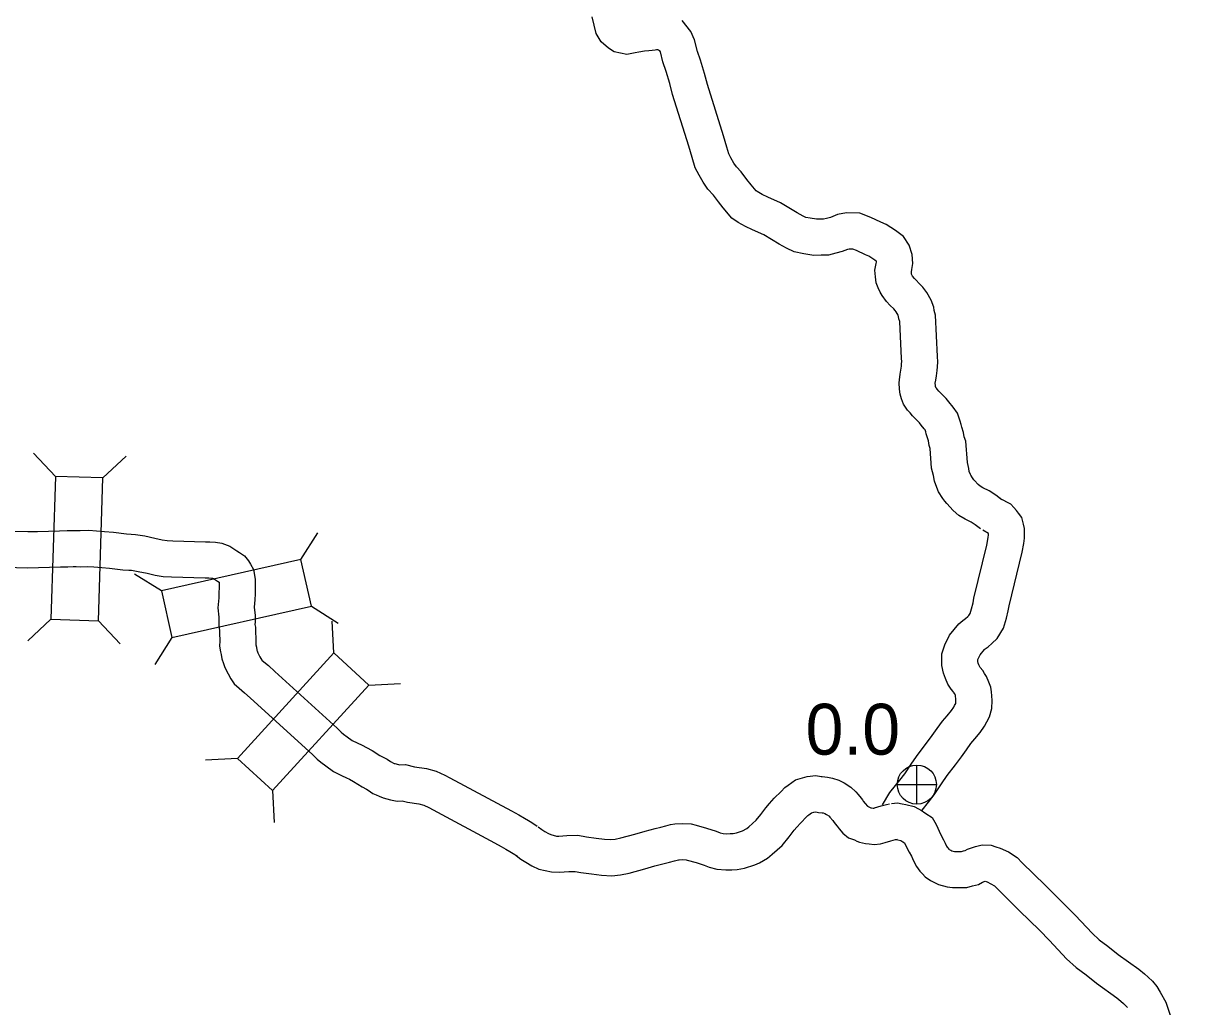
# Model space of a CAD drawing. Extents: x -939622 to -934245, y 1383184 to 1385301.
# Drawn here: x -935065.86 to -935036.92, y 1384296.57 to 1384321.09 of the extents above; entities that cross this region are included whole.
import ezdxf

# ---------------------------------------------------------------- set-up
doc = ezdxf.new("R2010")
doc.units = 0
for name, color, linetype in [('Level 11', 7, 'Continuous'), ('Level 20', 7, 'Continuous'), ('Level 25', 7, 'Continuous'), ('Level 26', 7, 'Continuous')]:
    doc.layers.add(name, color=color, linetype=linetype)

msp = doc.modelspace()

# ---------------------------------------------------------------- linework, layer by layer
at = {"layer": 'Level 11'}
for points in [[(-935050.02, 1384320.428), (-935050.263, 1384320.403), (-935050.364, 1384320.389), (-935050.509, 1384320.368), (-935050.6, 1384320.349), (-935050.811, 1384320.305), (-935051.127, 1384320.372), (-935051.268, 1384320.468), (-935051.451, 1384320.626), (-935051.576, 1384320.83), (-935051.675, 1384321.25)], [(-935041.455, 1384309.211), (-935041.61, 1384309.325), (-935041.776, 1384309.433), (-935041.936, 1384309.511), (-935042.002, 1384309.552), (-935042.052, 1384309.593), (-935042.139, 1384309.689), (-935042.153, 1384309.707), (-935042.187, 1384309.757), (-935042.233, 1384309.824), (-935042.239, 1384309.839), (-935042.269, 1384309.915), (-935042.282, 1384309.993), (-935042.315, 1384310.137), (-935042.354, 1384310.667), (-935042.394, 1384310.782), (-935042.412, 1384310.888), (-935042.453, 1384311.017), (-935042.472, 1384311.082), (-935042.494, 1384311.17), (-935042.567, 1384311.365), (-935042.669, 1384311.519), (-935042.776, 1384311.648), (-935042.846, 1384311.731), (-935042.946, 1384311.835), (-935043.028, 1384311.92), (-935043.073, 1384311.97), (-935043.091, 1384311.989), (-935043.103, 1384312.008), (-935043.107, 1384312.019), (-935043.11, 1384312.028), (-935043.114, 1384312.06), (-935043.118, 1384312.114), (-935043.105, 1384312.193), (-935043.087, 1384312.301), (-935043.067, 1384312.435), (-935043.059, 1384312.525), (-935043.051, 1384312.649), (-935043.059, 1384312.784), (-935043.11, 1384313.812), (-935043.144, 1384313.925), (-935043.158, 1384314.01), (-935043.224, 1384314.184), (-935043.327, 1384314.374), (-935043.426, 1384314.509), (-935043.517, 1384314.603), (-935043.598, 1384314.681), (-935043.638, 1384314.725), (-935043.683, 1384314.784), (-935043.69, 1384314.797), (-935043.709, 1384314.836), (-935043.711, 1384314.852), (-935043.714, 1384314.892), (-935043.704, 1384314.946), (-935043.679, 1384315.099), (-935043.698, 1384315.325), (-935043.772, 1384315.556), (-935043.91, 1384315.769), (-935044.108, 1384315.921), (-935044.345, 1384316.069), (-935044.477, 1384316.132), (-935044.728, 1384316.249), (-935044.998, 1384316.352), (-935045.328, 1384316.36), (-935045.553, 1384316.322), (-935045.73, 1384316.249), (-935045.829, 1384316.223), (-935045.902, 1384316.203), (-935045.969, 1384316.203), (-935046.081, 1384316.201), (-935046.233, 1384316.226), (-935046.349, 1384316.25), (-935046.411, 1384316.28), (-935046.56, 1384316.362), (-935046.975, 1384316.612), (-935047.295, 1384316.755), (-935047.433, 1384316.822), (-935047.56, 1384316.893), (-935047.586, 1384316.911), (-935047.71, 1384317.059), (-935047.815, 1384317.191), (-935047.96, 1384317.383), (-935048.075, 1384317.507), (-935048.138, 1384317.602), (-935048.214, 1384317.735), (-935048.266, 1384317.832), (-935048.316, 1384317.997), (-935048.398, 1384318.285), (-935048.8, 1384319.562), (-935048.869, 1384319.833), (-935048.975, 1384320.171), (-935049.048, 1384320.38), (-935049.117, 1384320.675), (-935049.214, 1384320.88), (-935049.43, 1384321.154)], [(-935041.989, 1384308.486), (-935042.124, 1384308.585), (-935042.222, 1384308.649), (-935042.373, 1384308.723), (-935042.528, 1384308.819), (-935042.675, 1384308.94), (-935042.832, 1384309.113), (-935042.88, 1384309.177), (-935042.928, 1384309.245), (-935043.039, 1384309.407), (-935043.08, 1384309.518), (-935043.141, 1384309.673), (-935043.165, 1384309.816), (-935043.208, 1384310.001), (-935043.243, 1384310.484), (-935043.269, 1384310.559), (-935043.289, 1384310.675), (-935043.314, 1384310.753), (-935043.342, 1384310.85), (-935043.355, 1384310.905), (-935043.374, 1384310.954), (-935043.392, 1384310.982), (-935043.466, 1384311.069), (-935043.514, 1384311.127), (-935043.594, 1384311.21), (-935043.686, 1384311.306), (-935043.747, 1384311.373), (-935043.811, 1384311.447), (-935043.906, 1384311.593), (-935043.961, 1384311.73), (-935043.992, 1384311.84), (-935044.011, 1384311.97), (-935044.02, 1384312.125), (-935044.014, 1384312.203), (-935043.994, 1384312.337), (-935043.976, 1384312.44), (-935043.961, 1384312.542), (-935043.956, 1384312.597), (-935043.952, 1384312.653), (-935043.957, 1384312.734), (-935044.003, 1384313.657), (-935044.023, 1384313.722), (-935044.032, 1384313.776), (-935044.044, 1384313.809), (-935044.089, 1384313.891), (-935044.114, 1384313.926), (-935044.154, 1384313.966), (-935044.241, 1384314.051), (-935044.331, 1384314.148), (-935044.444, 1384314.3), (-935044.488, 1384314.381), (-935044.542, 1384314.489), (-935044.592, 1384314.616), (-935044.607, 1384314.767), (-935044.622, 1384314.937), (-935044.591, 1384315.101), (-935044.585, 1384315.134), (-935044.586, 1384315.149), (-935044.589, 1384315.155), (-935044.623, 1384315.181), (-935044.778, 1384315.279), (-935044.86, 1384315.318), (-935045.079, 1384315.42), (-935045.174, 1384315.456), (-935045.264, 1384315.458), (-935045.303, 1384315.452), (-935045.44, 1384315.395), (-935045.597, 1384315.353), (-935045.781, 1384315.304), (-935045.96, 1384315.303), (-935046.149, 1384315.3), (-935046.395, 1384315.341), (-935046.636, 1384315.39), (-935046.823, 1384315.479), (-935047.011, 1384315.584), (-935047.392, 1384315.813), (-935047.676, 1384315.94), (-935047.85, 1384316.025), (-935048.029, 1384316.124), (-935048.193, 1384316.233), (-935048.406, 1384316.489), (-935048.526, 1384316.639), (-935048.651, 1384316.805), (-935048.785, 1384316.949), (-935048.905, 1384317.13), (-935049.001, 1384317.298), (-935049.102, 1384317.485), (-935049.18, 1384317.744), (-935049.26, 1384318.027), (-935049.666, 1384319.316), (-935049.735, 1384319.587), (-935049.829, 1384319.886), (-935049.914, 1384320.129), (-935049.972, 1384320.377), (-935049.982, 1384320.399), (-935050.038, 1384320.426), (-935050.069, 1384320.426)], [(-935043.448, 1384301.475), (-935043.291, 1384301.669), (-935043.148, 1384301.859), (-935042.964, 1384302.13), (-935042.82, 1384302.336), (-935042.615, 1384302.602), (-935042.467, 1384302.806), (-935042.343, 1384302.98), (-935042.228, 1384303.137), (-935042.13, 1384303.252), (-935042, 1384303.412), (-935041.887, 1384303.567), (-935041.833, 1384303.677), (-935041.77, 1384303.799), (-935041.71, 1384304.004), (-935041.701, 1384304.206), (-935041.706, 1384304.324), (-935041.717, 1384304.425), (-935041.734, 1384304.537), (-935041.779, 1384304.666), (-935041.84, 1384304.802), (-935041.891, 1384304.88), (-935041.933, 1384304.954), (-935041.995, 1384305.027), (-935042.009, 1384305.048), (-935042.029, 1384305.092), (-935042.045, 1384305.137), (-935042.054, 1384305.178), (-935042.053, 1384305.225), (-935042.041, 1384305.263), (-935042.002, 1384305.345), (-935041.894, 1384305.476), (-935041.872, 1384305.494), (-935041.803, 1384305.548), (-935041.711, 1384305.623), (-935041.579, 1384305.75), (-935041.418, 1384306.006), (-935041.345, 1384306.258), (-935041.298, 1384306.444), (-935041.274, 1384306.569), (-935040.949, 1384307.902), (-935040.914, 1384308.119), (-935040.89, 1384308.251), (-935040.89, 1384308.383), (-935040.89, 1384308.496), (-935040.918, 1384308.598), (-935040.963, 1384308.767), (-935041.043, 1384308.878), (-935041.09, 1384308.941), (-935041.157, 1384309.018), (-935041.238, 1384309.098), (-935041.508, 1384309.244)], [(-935066.243, 1384308.426), (-935065.741, 1384308.415), (-935065.501, 1384308.419), (-935065.23, 1384308.431), (-935064.951, 1384308.438), (-935064.762, 1384308.442), (-935064.623, 1384308.445), (-935064.523, 1384308.445), (-935064.44, 1384308.443), (-935064.224, 1384308.449), (-935064.03, 1384308.433), (-935063.832, 1384308.422), (-935063.609, 1384308.403), (-935063.286, 1384308.362), (-935063.168, 1384308.354), (-935063.057, 1384308.347), (-935062.823, 1384308.309), (-935062.574, 1384308.255), (-935062.389, 1384308.213), (-935062.272, 1384308.193), (-935062.126, 1384308.186), (-935061.309, 1384308.161), (-935061.208, 1384308.161), (-935061.062, 1384308.153), (-935060.904, 1384308.127), (-935060.704, 1384308.052), (-935060.532, 1384307.938), (-935060.464, 1384307.896), (-935060.34, 1384307.809), (-935060.242, 1384307.686), (-935060.187, 1384307.603), (-935060.119, 1384307.469), (-935060.072, 1384307.228), (-935060.071, 1384307.11), (-935060.071, 1384307), (-935060.077, 1384306.861), (-935060.083, 1384306.714), (-935060.098, 1384306.532), (-935060.075, 1384306.327), (-935060.078, 1384306.156), (-935060.08, 1384306.104), (-935060.07, 1384306.031), (-935060.063, 1384305.882), (-935060.056, 1384305.788), (-935060.055, 1384305.664), (-935060.059, 1384305.607), (-935060.058, 1384305.598), (-935060.042, 1384305.535), (-935060.031, 1384305.464), (-935060.023, 1384305.441), (-935060.005, 1384305.397), (-935059.954, 1384305.292), (-935059.908, 1384305.213), (-935059.899, 1384305.206), (-935059.745, 1384305.08), (-935059.585, 1384304.93), (-935058.032, 1384303.514), (-935057.927, 1384303.418), (-935057.872, 1384303.37), (-935057.779, 1384303.3), (-935057.656, 1384303.21), (-935057.531, 1384303.148), (-935057.408, 1384303.09), (-935057.297, 1384303.036), (-935057.159, 1384302.956), (-935056.966, 1384302.836), (-935056.899, 1384302.802), (-935056.783, 1384302.747), (-935056.698, 1384302.682), (-935056.605, 1384302.637), (-935056.595, 1384302.633), (-935056.503, 1384302.611), (-935056.466, 1384302.603), (-935056.322, 1384302.61), (-935056.1, 1384302.555), (-935055.806, 1384302.513), (-935055.558, 1384302.444), (-935055.346, 1384302.344), (-935055.218, 1384302.279), (-935053.684, 1384301.453), (-935053.502, 1384301.355), (-935053.362, 1384301.275), (-935053.263, 1384301.212), (-935053.177, 1384301.163), (-935053.045, 1384301.078)], [(-935044.437, 1384301.609), (-935044.25, 1384301.914), (-935044, 1384302.223), (-935043.88, 1384302.382), (-935043.705, 1384302.641), (-935043.545, 1384302.869), (-935043.337, 1384303.14), (-935043.198, 1384303.332), (-935043.071, 1384303.508), (-935042.935, 1384303.694), (-935042.823, 1384303.826), (-935042.714, 1384303.961), (-935042.659, 1384304.036), (-935042.636, 1384304.082), (-935042.609, 1384304.134), (-935042.604, 1384304.152), (-935042.602, 1384304.208), (-935042.603, 1384304.253), (-935042.61, 1384304.308), (-935042.612, 1384304.322), (-935042.615, 1384304.332), (-935042.632, 1384304.369), (-935042.66, 1384304.412), (-935042.673, 1384304.434), (-935042.718, 1384304.487), (-935042.801, 1384304.616), (-935042.866, 1384304.758), (-935042.91, 1384304.887), (-935042.956, 1384305.081), (-935042.951, 1384305.37), (-935042.88, 1384305.597), (-935042.765, 1384305.834), (-935042.531, 1384306.119), (-935042.433, 1384306.198), (-935042.364, 1384306.252), (-935042.307, 1384306.298), (-935042.283, 1384306.321), (-935042.247, 1384306.379), (-935042.213, 1384306.493), (-935042.177, 1384306.638), (-935042.154, 1384306.76), (-935041.832, 1384308.08), (-935041.801, 1384308.271), (-935041.79, 1384308.332), (-935041.79, 1384308.373), (-935041.936, 1384308.452)], [(-935066.304, 1384307.527), (-935065.744, 1384307.515), (-935065.474, 1384307.519), (-935065.198, 1384307.532), (-935064.931, 1384307.538), (-935064.742, 1384307.542), (-935064.611, 1384307.545), (-935064.536, 1384307.545), (-935064.44, 1384307.542), (-935064.248, 1384307.548), (-935064.094, 1384307.535), (-935063.896, 1384307.524), (-935063.704, 1384307.507), (-935063.372, 1384307.466), (-935063.227, 1384307.456), (-935063.158, 1384307.452), (-935062.99, 1384307.424), (-935062.77, 1384307.377), (-935062.565, 1384307.33), (-935062.37, 1384307.297), (-935062.161, 1384307.286), (-935061.322, 1384307.261), (-935061.231, 1384307.261), (-935061.16, 1384307.257), (-935061.138, 1384307.254), (-935061.116, 1384307.246), (-935061.017, 1384307.18), (-935060.974, 1384307.153), (-935060.971, 1384307.139), (-935060.971, 1384307.107), (-935060.971, 1384307.018), (-935060.976, 1384306.899), (-935060.982, 1384306.769), (-935061.002, 1384306.518), (-935060.976, 1384306.285), (-935060.978, 1384306.179), (-935060.982, 1384306.057), (-935060.967, 1384305.949), (-935060.961, 1384305.828), (-935060.956, 1384305.753), (-935060.956, 1384305.691), (-935060.964, 1384305.562), (-935060.941, 1384305.42), (-935060.925, 1384305.357), (-935060.906, 1384305.241), (-935060.866, 1384305.127), (-935060.829, 1384305.033), (-935060.748, 1384304.868), (-935060.68, 1384304.749), (-935060.6, 1384304.621), (-935060.477, 1384304.515), (-935060.337, 1384304.401), (-935060.196, 1384304.269), (-935058.639, 1384302.849), (-935058.527, 1384302.747), (-935058.438, 1384302.669), (-935058.314, 1384302.576), (-935058.125, 1384302.438), (-935057.925, 1384302.339), (-935057.796, 1384302.278), (-935057.721, 1384302.242), (-935057.623, 1384302.184), (-935057.408, 1384302.052), (-935057.3, 1384301.996), (-935057.254, 1384301.974), (-935057.142, 1384301.89), (-935057.055, 1384301.855), (-935056.982, 1384301.82), (-935056.883, 1384301.776), (-935056.699, 1384301.733), (-935056.538, 1384301.699), (-935056.411, 1384301.705), (-935056.273, 1384301.671), (-935055.991, 1384301.63), (-935055.872, 1384301.597), (-935055.742, 1384301.536), (-935055.636, 1384301.482), (-935054.111, 1384300.661), (-935053.938, 1384300.568), (-935053.826, 1384300.503), (-935053.726, 1384300.441), (-935053.644, 1384300.394), (-935053.535, 1384300.323)], [(-935053.017, 1384301.058), (-935052.929, 1384300.991), (-935052.85, 1384300.94), (-935052.76, 1384300.887), (-935052.704, 1384300.862), (-935052.561, 1384300.828), (-935052.506, 1384300.825), (-935052.304, 1384300.843), (-935052.032, 1384300.847), (-935051.812, 1384300.812), (-935051.57, 1384300.775), (-935051.363, 1384300.751), (-935051.204, 1384300.742), (-935051.102, 1384300.751), (-935050.959, 1384300.78), (-935050.606, 1384300.875), (-935050.351, 1384300.951), (-935050.099, 1384301.018), (-935049.957, 1384301.053), (-935049.833, 1384301.082), (-935049.717, 1384301.112), (-935049.612, 1384301.133), (-935049.41, 1384301.142), (-935049.2, 1384301.13), (-935049.077, 1384301.1), (-935048.819, 1384301.027), (-935048.584, 1384300.95), (-935048.479, 1384300.911), (-935048.41, 1384300.892), (-935048.321, 1384300.886), (-935048.229, 1384300.888), (-935048.159, 1384300.893), (-935048.077, 1384300.905), (-935047.945, 1384300.947), (-935047.921, 1384300.958), (-935047.815, 1384301.019), (-935047.77, 1384301.055), (-935047.583, 1384301.223), (-935047.464, 1384301.365), (-935047.342, 1384301.527), (-935047.254, 1384301.636), (-935047.131, 1384301.77), (-935046.963, 1384301.942), (-935046.865, 1384302.041), (-935046.787, 1384302.092), (-935046.6, 1384302.232), (-935046.314, 1384302.308), (-935046.096, 1384302.334), (-935045.961, 1384302.316), (-935045.937, 1384302.313), (-935045.808, 1384302.299), (-935045.678, 1384302.274), (-935045.523, 1384302.219), (-935045.39, 1384302.155), (-935045.224, 1384302.047), (-935045.096, 1384301.931), (-935045.043, 1384301.861), (-935044.969, 1384301.774), (-935044.936, 1384301.729), (-935044.913, 1384301.699), (-935044.862, 1384301.642), (-935044.811, 1384301.571), (-935044.727, 1384301.535), (-935044.704, 1384301.53), (-935044.666, 1384301.525), (-935044.642, 1384301.523), (-935044.63, 1384301.527), (-935044.471, 1384301.578), (-935044.401, 1384301.595), (-935044.332, 1384301.615), (-935044.26, 1384301.63)], [(-935044.212, 1384301.638), (-935044.06, 1384301.654), (-935043.942, 1384301.633), (-935043.849, 1384301.615), (-935043.644, 1384301.561), (-935043.537, 1384301.502), (-935043.464, 1384301.461), (-935043.415, 1384301.43), (-935043.35, 1384301.393), (-935043.196, 1384301.288), (-935043.095, 1384301.117), (-935043.058, 1384301.02), (-935043.025, 1384300.946), (-935042.976, 1384300.855), (-935042.91, 1384300.731), (-935042.872, 1384300.652), (-935042.835, 1384300.573), (-935042.823, 1384300.551), (-935042.808, 1384300.531), (-935042.778, 1384300.498), (-935042.776, 1384300.497), (-935042.775, 1384300.496), (-935042.728, 1384300.473), (-935042.703, 1384300.459), (-935042.64, 1384300.442), (-935042.638, 1384300.442), (-935042.464, 1384300.444), (-935042.414, 1384300.458), (-935042.375, 1384300.467), (-935042.312, 1384300.503), (-935042.119, 1384300.57), (-935041.949, 1384300.61), (-935041.727, 1384300.603), (-935041.61, 1384300.56), (-935041.5, 1384300.525), (-935041.296, 1384300.432), (-935041.076, 1384300.289), (-935040.949, 1384300.164), (-935040.382, 1384299.604), (-935039.886, 1384299.115), (-935039.624, 1384298.848), (-935039.209, 1384298.408), (-935039.032, 1384298.242), (-935038.813, 1384298.082), (-935038.555, 1384297.879), (-935038.043, 1384297.507), (-935037.899, 1384297.389), (-935037.814, 1384297.311), (-935037.704, 1384297.208), (-935037.593, 1384297.078), (-935037.509, 1384296.935), (-935037.371, 1384296.684), (-935036.922, 1384295.345)], [(-935053.563, 1384300.343), (-935053.447, 1384300.254), (-935053.322, 1384300.173), (-935053.177, 1384300.088), (-935052.998, 1384300.006), (-935052.685, 1384299.933), (-935052.488, 1384299.924), (-935052.258, 1384299.943), (-935052.098, 1384299.946), (-935051.952, 1384299.922), (-935051.69, 1384299.882), (-935051.44, 1384299.853), (-935051.185, 1384299.839), (-935050.969, 1384299.86), (-935050.752, 1384299.904), (-935050.361, 1384300.009), (-935050.107, 1384300.085), (-935049.878, 1384300.146), (-935049.745, 1384300.178), (-935049.617, 1384300.209), (-935049.517, 1384300.234), (-935049.502, 1384300.237), (-935049.416, 1384300.241), (-935049.332, 1384300.236), (-935049.305, 1384300.229), (-935049.082, 1384300.166), (-935048.879, 1384300.099), (-935048.755, 1384300.054), (-935048.566, 1384300.001), (-935048.343, 1384299.985), (-935048.189, 1384299.989), (-935048.061, 1384299.997), (-935047.872, 1384300.027), (-935047.615, 1384300.107), (-935047.501, 1384300.161), (-935047.302, 1384300.276), (-935047.184, 1384300.372), (-935046.935, 1384300.596), (-935046.76, 1384300.804), (-935046.632, 1384300.973), (-935046.57, 1384301.05), (-935046.477, 1384301.152), (-935046.322, 1384301.311), (-935046.294, 1384301.339), (-935046.271, 1384301.354), (-935046.2, 1384301.407), (-935046.144, 1384301.422), (-935046.104, 1384301.427), (-935046.065, 1384301.421), (-935046.029, 1384301.418), (-935045.942, 1384301.408), (-935045.916, 1384301.404), (-935045.872, 1384301.388), (-935045.831, 1384301.368), (-935045.775, 1384301.332), (-935045.764, 1384301.322), (-935045.745, 1384301.296), (-935045.675, 1384301.215), (-935045.659, 1384301.193), (-935045.61, 1384301.128), (-935045.565, 1384301.077), (-935045.513, 1384301.005), (-935045.421, 1384300.898), (-935045.279, 1384300.782), (-935045.133, 1384300.73), (-935045.07, 1384300.703), (-935045.004, 1384300.674), (-935044.857, 1384300.643), (-935044.763, 1384300.63), (-935044.644, 1384300.621), (-935044.481, 1384300.633), (-935044.367, 1384300.666), (-935044.227, 1384300.711), (-935044.171, 1384300.725), (-935044.113, 1384300.741), (-935044.072, 1384300.75)], [(-935044.12, 1384300.743), (-935044.093, 1384300.745), (-935044.05, 1384300.737), (-935043.98, 1384300.719), (-935043.978, 1384300.718), (-935043.925, 1384300.687), (-935043.884, 1384300.662), (-935043.833, 1384300.548), (-935043.769, 1384300.429), (-935043.714, 1384300.325), (-935043.685, 1384300.266), (-935043.637, 1384300.164), (-935043.583, 1384300.066), (-935043.502, 1384299.954), (-935043.436, 1384299.885), (-935043.371, 1384299.814), (-935043.234, 1384299.719), (-935043.137, 1384299.671), (-935043.036, 1384299.618), (-935042.822, 1384299.558), (-935042.692, 1384299.541), (-935042.332, 1384299.546), (-935042.19, 1384299.586), (-935042.043, 1384299.62), (-935041.938, 1384299.68), (-935041.878, 1384299.701), (-935041.826, 1384299.684), (-935041.73, 1384299.64), (-935041.644, 1384299.585), (-935041.583, 1384299.525), (-935041.014, 1384298.963), (-935040.523, 1384298.479), (-935040.273, 1384298.225), (-935039.845, 1384297.771), (-935039.607, 1384297.547), (-935039.357, 1384297.365), (-935039.098, 1384297.161), (-935038.594, 1384296.795), (-935038.491, 1384296.71), (-935038.425, 1384296.65), (-935038.355, 1384296.584), (-935038.328, 1384296.553)]]:
    msp.add_lwpolyline(points, dxfattribs=at)
at = {"layer": 'Level 20'}
for p, q in [((-935065.056, 1384309.794), (-935065.598, 1384310.372)), ((-935063.868, 1384309.757), (-935063.291, 1384310.3)), ((-935058.934, 1384307.717), (-935058.51, 1384308.387)), ((-935062.411, 1384306.936), (-935063.08, 1384307.359)), ((-935058.673, 1384306.558), (-935058.004, 1384306.135)), ((-935065.167, 1384306.232), (-935065.744, 1384305.69)), ((-935063.979, 1384306.195), (-935063.437, 1384305.618)), ((-935058.116, 1384305.393), (-935058.152, 1384306.184)), ((-935062.15, 1384305.777), (-935062.574, 1384305.107)), ((-935057.238, 1384304.592), (-935056.447, 1384304.629)), ((-935060.517, 1384302.76), (-935061.309, 1384302.723)), ((-935059.64, 1384301.959), (-935059.603, 1384301.168))]:
    msp.add_line(p, q, dxfattribs=at)
for points in [[(-935063.979, 1384306.195), (-935063.868, 1384309.757), (-935065.056, 1384309.794), (-935065.167, 1384306.232)], [(-935058.934, 1384307.717), (-935062.411, 1384306.936), (-935062.15, 1384305.777), (-935058.673, 1384306.558)], [(-935058.116, 1384305.393), (-935060.517, 1384302.76), (-935059.64, 1384301.959), (-935057.238, 1384304.592)]]:
    msp.add_lwpolyline(points, close=True, dxfattribs=at)
at = {"layer": 'Level 26'}
for p, q in [((-935043.577, 1384301.623), (-935043.577, 1384302.598)), ((-935044.064, 1384302.111), (-935043.089, 1384302.111))]:
    msp.add_line(p, q, dxfattribs=at)
msp.add_circle((-935043.577, 1384302.111), 0.487, dxfattribs=at)

# ---------------------------------------------------------------- texts
at = {"layer": 'Level 25'}
msp.add_text('0.0', height=1.2672, dxfattribs=at).set_placement((-935046.351, 1384302.857))

doc.saveas('drawing.dxf')
